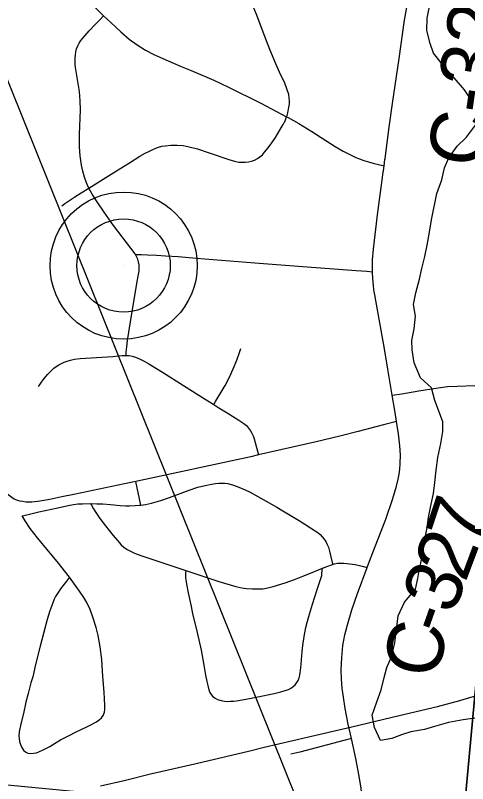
# Model space of a CAD drawing. Extents: x 0 to 1134, y 0 to 440.
# Drawn here: x 480 to 493.72, y 240.95 to 264.26 of the extents above; entities that cross this region are included whole.
import ezdxf

# ---------------------------------------------------------------- set-up
doc = ezdxf.new("R2010")
doc.units = 0
for name, color, linetype in [('GM_X_City_Street', 7, 'Continuous'), ('GM_X_County_Road', 7, 'Continuous'), ('GM_X_County_Road_Text', 7, 'Continuous'), ('GM_X_Minor_River', 7, 'Continuous'), ('GM_X_Rail_Line', 7, 'Continuous'), ('GM_X_Section', 7, 'Continuous'), ('GM_X_Township_Road', 7, 'Continuous'), ('GM_X_Unincorporated', 7, 'Continuous'), ('GM_X_Unincorporated_Location', 7, 'Continuous'), ('SH_Data', 7, 'Continuous')]:
    doc.layers.add(name, color=color, linetype=linetype)

msp = doc.modelspace()

# ---------------------------------------------------------------- linework, layer by layer
at = {"layer": 'GM_X_City_Street'}
msp.add_lwpolyline([(491.431, 252.733), (491.725, 252.782), (492.238, 252.867), (492.754, 252.947), (493.11, 252.996), (493.403, 253.014), (493.941, 253.027)], dxfattribs=at)
at = {"layer": 'GM_X_County_Road'}
for points in [[(491.213, 259.919), (491.337, 260.869), (491.438, 261.587), (491.639, 262.954), (491.808, 264.112), (491.951, 264.95), (492.005, 265.239), (492.063, 265.521), (492.129, 265.791), (492.221, 266.069), (492.318, 266.316), (492.399, 266.506), (492.48, 266.679), (492.828, 267.378), (493.447, 268.595)], [(491.184, 259.699), (491.209, 259.89), (491.213, 259.919)], [(491.16, 259.513), (491.164, 259.541), (491.184, 259.699)], [(490.836, 256.484), (490.833, 256.555), (490.836, 256.841), (490.859, 257.163), (490.986, 258.209), (491.137, 259.345), (491.16, 259.513)], [(491.431, 252.733), (491.299, 253.529), (491.188, 254.201), (491.038, 255.04), (490.905, 255.779), (490.876, 255.934), (490.859, 256.078), (490.845, 256.271), (490.836, 256.484)], [(483.659, 250.121), (483.306, 250.045), (481.777, 249.724), (481.407, 249.65), (481.043, 249.573), (480.678, 249.508), (480.496, 249.491), (480.314, 249.495), (480.223, 249.506), (480.134, 249.524), (480.068, 249.544), (480.048, 249.55), (479.967, 249.585), (479.89, 249.632), (479.745, 249.745), (479.611, 249.871), (479.423, 250.074), (479.173, 250.39), (478.513, 251.266), (477.994, 251.929), (477.491, 252.595), (476.855, 253.399), (476.722, 253.565)], [(491.562, 251.935), (491.516, 252.212), (491.431, 252.733)], [(491.562, 251.935), (491.209, 251.845), (490.939, 251.775), (490.401, 251.63), (489.846, 251.49), (489.121, 251.317), (487.376, 250.922)], [(490.669, 247.505), (490.771, 247.777), (491.234, 248.978), (491.447, 249.6), (491.56, 249.974), (491.612, 250.193), (491.638, 250.338), (491.66, 250.494), (491.674, 250.658), (491.678, 250.925), (491.66, 251.2), (491.624, 251.566), (491.562, 251.935)], [(487.376, 250.922), (487.141, 250.869), (483.659, 250.121)], [(490.201, 242.316), (490.1, 242.754), (490.007, 243.229), (489.949, 243.572), (489.913, 243.847), (489.891, 244.123), (489.882, 244.403), (489.9, 244.781), (489.931, 245.141), (489.989, 245.466), (490.073, 245.768), (490.207, 246.226), (490.376, 246.724), (490.669, 247.505)], [(490.474, 239.189), (490.491, 239.397), (490.535, 239.97), (490.537, 240.248), (490.518, 240.544), (490.487, 240.802), (490.429, 241.18), (490.327, 241.709), (490.201, 242.316)]]:
    msp.add_lwpolyline(points, dxfattribs=at)
at = {"layer": 'GM_X_Minor_River'}
for points in [[(493.875, 261.624), (493.628, 262.002), (493.313, 262.369), (492.998, 262.724), (492.683, 263.114), (492.584, 263.411), (492.484, 263.799), (492.487, 264.175), (492.57, 264.584), (492.755, 265.015), (492.928, 265.31), (493.248, 265.695), (493.444, 266.092), (493.436, 266.423), (493.337, 266.799), (493.374, 267.232), (493.49, 267.527), (493.709, 267.924), (493.939, 268.321)], [(494.012, 242.947), (493.58, 242.882), (493.137, 242.806), (492.716, 242.684), (492.409, 242.595), (492, 242.518), (491.715, 242.429), (491.42, 242.317), (491.079, 242.263), (490.889, 242.651), (490.824, 243.028), (490.963, 243.436), (491.091, 243.8), (491.184, 244.175), (491.266, 244.47), (491.405, 244.799), (491.51, 245.22), (491.571, 245.709), (491.607, 246.039), (491.804, 246.459), (492.136, 246.855), (492.206, 247.173), (492.254, 247.48), (492.336, 247.821), (492.432, 248.401), (492.491, 248.72), (492.527, 249.027), (492.61, 249.425), (492.68, 249.755), (492.728, 250.084), (492.765, 250.46), (492.814, 250.847), (492.908, 251.267), (492.968, 251.631), (492.97, 251.928), (492.837, 252.282), (492.725, 252.578), (492.626, 252.955), (492.288, 253.265), (492.099, 253.722), (492.034, 254.11), (492.025, 254.394), (492.095, 254.747), (492.133, 255.134), (492.079, 255.487), (492.149, 255.84), (492.255, 256.26), (492.326, 256.579), (492.419, 256.943), (492.49, 257.284), (492.561, 257.682), (492.621, 258.057), (492.786, 258.853), (492.937, 259.274), (493.019, 259.638), (493.146, 259.933), (493.399, 260.295), (493.685, 260.567), (493.96, 260.929)]]:
    msp.add_lwpolyline(points, dxfattribs=at)
at = {"layer": 'GM_X_Rail_Line'}
msp.add_lwpolyline([(482.581, 240.887), (483.298, 241.05), (484.098, 241.244), (485.487, 241.565), (487.11, 241.95), (487.55, 242.061), (488.851, 242.362), (490.204, 242.673), (491.642, 243.017), (492.8, 243.295), (493.485, 243.47), (494.262, 243.702)], dxfattribs=at)
at = {"layer": 'GM_X_Section'}
for points in [[(466.346, 272.53), (496.343, 269.642), (493.567, 239.575), (463.627, 242.452)], [(496.343, 269.642), (526.475, 266.717), (523.893, 236.716), (493.567, 239.575)]]:
    msp.add_lwpolyline(points, close=True, dxfattribs=at)
at = {"layer": 'GM_X_Township_Road'}
msp.add_line((483.807, 249.404), (483.659, 250.121), dxfattribs=at)
for points in [[(488.274, 261.36), (488.287, 261.417), (488.299, 261.478), (488.311, 261.565), (488.317, 261.66), (488.308, 261.759), (488.291, 261.855), (488.238, 262.031), (488.169, 262.202), (488.008, 262.54), (487.896, 262.795), (487.72, 263.225), (487.519, 263.746), (487.323, 264.268), (487.218, 264.527), (487.046, 264.948), (486.774, 265.619), (486.614, 266.034), (486.397, 266.544), (486.172, 267.101), (486.036, 267.419), (485.971, 267.562)], [(481.043, 265.566), (481.187, 265.506), (481.298, 265.452), (481.403, 265.395), (481.488, 265.348), (481.557, 265.307), (481.635, 265.253), (481.717, 265.19), (481.827, 265.095), (481.894, 265.031), (481.972, 264.955), (482.058, 264.864), (482.141, 264.78), (482.234, 264.685), (482.345, 264.572), (482.507, 264.407), (482.678, 264.247)], [(482.231, 259.02), (482.162, 259.175), (482.097, 259.352), (482.046, 259.533), (482.006, 259.716), (481.967, 259.995), (481.949, 260.275), (481.948, 260.649), (481.973, 261.393), (481.968, 261.67), (481.943, 261.946), (481.888, 262.312), (481.823, 262.682), (481.814, 262.768), (481.81, 262.865), (481.812, 262.961), (481.82, 263.056), (481.835, 263.15), (481.858, 263.243), (481.891, 263.332), (481.935, 263.418), (481.988, 263.497), (482.107, 263.644), (482.237, 263.788), (482.432, 263.993), (482.564, 264.129), (482.678, 264.247)], [(482.678, 264.247), (482.895, 264.044), (483.201, 263.758), (483.455, 263.539), (483.691, 263.362), (483.944, 263.206), (484.197, 263.073), (484.469, 262.955), (484.796, 262.814), (485.032, 262.711), (485.334, 262.586), (486.02, 262.292), (486.442, 262.097), (487.442, 261.594), (488.228, 261.185)], [(488.228, 261.185), (488.242, 261.222), (488.262, 261.303), (488.274, 261.36)], [(488.155, 261.007), (488.169, 261.034), (488.193, 261.091), (488.204, 261.119), (488.228, 261.185)], [(488.228, 261.185), (488.27, 261.164), (488.595, 260.982), (488.992, 260.738), (489.699, 260.286), (489.94, 260.143), (490.188, 260.015), (490.328, 259.949), (490.443, 259.904), (490.567, 259.858), (490.708, 259.813), (490.888, 259.765), (490.979, 259.745), (491.184, 259.699)], [(488.036, 260.794), (488.127, 260.953), (488.155, 261.007)], [(482.231, 259.02), (482.749, 259.346), (483.063, 259.545), (483.463, 259.788), (483.777, 259.984), (483.941, 260.077), (484.065, 260.143), (484.166, 260.192), (484.261, 260.229), (484.346, 260.259), (484.444, 260.287), (484.545, 260.304), (484.72, 260.322), (484.904, 260.326), (485.087, 260.308), (485.269, 260.275), (485.523, 260.208), (485.881, 260.086), (486.506, 259.874), (486.689, 259.827), (486.783, 259.811), (486.878, 259.802), (486.975, 259.803), (487.07, 259.815), (487.164, 259.839), (487.254, 259.872), (487.34, 259.916), (487.419, 259.971), (487.492, 260.034), (487.557, 260.106), (487.668, 260.243), (487.78, 260.395), (487.887, 260.556), (488.036, 260.794)], [(481.406, 258.478), (481.499, 258.549), (481.649, 258.655), (481.804, 258.757), (481.994, 258.876), (482.231, 259.02)], [(483.641, 257.005), (483.63, 257.023), (482.974, 257.887), (482.689, 258.293), (482.479, 258.602), (482.331, 258.84), (482.231, 259.02)], [(483.357, 253.944), (483.363, 254.039), (483.377, 254.207), (483.4, 254.393), (483.533, 255.22), (483.707, 256.241), (483.751, 256.51), (483.757, 256.601), (483.754, 256.691), (483.74, 256.779), (483.714, 256.864), (483.677, 256.945), (483.641, 257.005)], [(483.641, 257.005), (483.815, 257.002), (484.012, 256.996), (484.278, 256.983), (484.559, 256.967), (484.934, 256.94), (485.493, 256.894), (487.265, 256.757), (488.852, 256.628), (490.337, 256.52), (490.659, 256.497), (490.836, 256.484)], [(486.02, 252.449), (486.074, 252.541), (486.359, 253.03), (486.496, 253.283), (486.611, 253.537), (486.717, 253.796), (486.81, 254.059), (486.838, 254.148)], [(480.706, 252.995), (480.775, 253.1), (480.846, 253.198), (480.975, 253.361), (481.092, 253.481), (481.169, 253.553), (481.241, 253.609), (481.318, 253.658), (481.401, 253.701), (481.484, 253.739), (481.567, 253.77), (481.676, 253.804), (481.796, 253.827), (481.967, 253.847), (482.953, 253.911), (483.131, 253.927), (483.24, 253.936), (483.357, 253.944)], [(483.357, 253.944), (483.449, 253.939), (483.546, 253.921), (483.64, 253.89), (483.786, 253.827), (483.909, 253.767), (484.052, 253.684), (484.235, 253.575), (484.467, 253.43), (485.101, 253.029), (485.839, 252.563), (486.02, 252.449)], [(486.02, 252.449), (486.171, 252.354), (486.474, 252.171), (486.783, 251.977), (486.929, 251.877), (487.006, 251.814), (487.074, 251.74), (487.129, 251.657), (487.172, 251.58), (487.209, 251.499), (487.243, 251.408), (487.343, 251.042), (487.376, 250.922)], [(483.807, 249.404), (483.949, 249.422), (484.131, 249.458), (484.413, 249.539), (484.672, 249.634), (485.27, 249.851), (485.533, 249.941), (485.757, 249.997), (485.947, 250.041), (486.073, 250.06), (486.169, 250.069), (486.261, 250.07), (486.354, 250.065), (486.447, 250.052), (486.62, 250.01), (486.782, 249.948), (486.966, 249.868), (487.12, 249.789), (487.443, 249.612), (487.935, 249.334), (488.118, 249.224), (488.339, 249.094), (488.642, 248.911), (489.097, 248.623), (489.173, 248.568), (489.245, 248.508), (489.31, 248.442), (489.369, 248.37), (489.419, 248.293), (489.462, 248.211), (489.494, 248.126), (489.529, 248.006), (489.611, 247.662), (489.625, 247.602)], [(480.205, 249.074), (480.348, 249.11), (480.711, 249.202), (481.292, 249.322), (481.598, 249.385), (481.762, 249.416), (481.894, 249.435), (482.036, 249.445), (482.277, 249.448)], [(482.277, 249.448), (482.475, 249.445), (482.658, 249.438), (482.882, 249.421), (483.182, 249.394), (483.352, 249.382), (483.466, 249.375), (483.636, 249.385), (483.765, 249.398), (483.807, 249.404)], [(482.277, 249.448), (482.305, 249.397), (482.368, 249.284), (482.44, 249.173), (482.565, 248.999), (482.734, 248.776), (482.849, 248.629), (482.963, 248.484), (483.094, 248.327), (483.213, 248.198), (483.289, 248.129), (483.393, 248.056), (483.51, 247.99), (483.611, 247.943), (483.804, 247.87), (485.174, 247.414)], [(481.637, 247.212), (481.264, 247.688), (481.001, 248.007), (480.673, 248.405), (480.446, 248.692), (480.294, 248.923), (480.205, 249.074)], [(485.174, 247.414), (486.174, 247.081), (486.685, 246.929), (486.868, 246.892), (487.016, 246.876), (487.193, 246.863), (487.36, 246.86), (487.509, 246.866), (487.663, 246.892), (487.821, 246.929), (488.184, 247.043), (488.468, 247.144), (488.67, 247.221), (488.904, 247.315), (489.074, 247.388), (489.315, 247.485), (489.475, 247.548), (489.592, 247.592), (489.625, 247.602)], [(489.625, 247.602), (489.68, 247.617), (489.775, 247.636), (489.869, 247.639), (489.961, 247.639), (490.147, 247.621), (490.305, 247.598), (490.437, 247.57), (490.561, 247.543), (490.669, 247.505)], [(485.174, 247.414), (485.161, 247.346), (485.158, 247.276), (485.164, 247.207), (485.192, 246.999), (485.243, 246.737), (485.319, 246.377), (485.375, 246.112), (485.514, 245.538), (485.631, 244.998), (485.713, 244.547), (485.767, 244.237), (485.805, 244.048), (485.836, 243.925), (485.871, 243.799), (485.902, 243.72), (485.941, 243.657), (485.978, 243.609), (486.057, 243.543), (486.136, 243.505), (486.24, 243.471), (486.341, 243.451), (486.426, 243.442), (486.528, 243.448), (486.62, 243.454), (486.711, 243.465), (487.048, 243.524), (487.35, 243.584), (487.85, 243.688), (488.052, 243.739), (488.187, 243.777), (488.285, 243.811), (488.377, 243.855), (488.43, 243.897), (488.484, 243.947), (488.541, 244.017), (488.582, 244.083), (488.613, 244.162), (488.626, 244.237), (488.66, 244.464), (488.703, 244.953), (488.72, 245.137), (488.762, 245.418), (488.812, 245.686), (488.859, 245.875), (488.919, 246.09), (489.011, 246.392), (489.159, 246.841), (489.292, 247.266), (489.301, 247.336), (489.308, 247.403), (489.315, 247.485)], [(481.637, 247.212), (481.547, 247.091), (481.371, 246.861), (481.28, 246.722), (481.219, 246.626), (481.179, 246.549), (481.133, 246.439), (481.044, 246.19), (480.966, 245.934), (480.851, 245.504), (480.754, 245.122), (480.614, 244.562), (480.525, 244.194), (480.472, 244.009), (480.453, 243.926), (480.392, 243.685), (480.322, 243.424), (480.242, 243.074), (480.17, 242.765), (480.118, 242.527), (480.11, 242.405), (480.114, 242.318), (480.129, 242.225), (480.151, 242.143), (480.192, 242.049), (480.251, 241.971), (480.313, 241.91)], [(480.313, 241.91), (480.381, 241.877), (480.453, 241.868), (480.549, 241.87), (480.64, 241.889), (480.727, 241.921), (480.82, 241.964), (481.048, 242.077), (481.242, 242.2), (481.37, 242.276), (481.613, 242.403), (481.863, 242.532), (481.955, 242.577), (482.228, 242.708), (482.457, 242.823), (482.545, 242.886), (482.617, 242.951), (482.664, 243.013), (482.699, 243.115), (482.711, 243.203), (482.713, 243.325), (482.689, 243.723), (482.651, 244.204), (482.618, 244.714), (482.577, 245.099), (482.513, 245.441), (482.448, 245.686), (482.351, 246.006), (482.268, 246.232), (482.166, 246.445), (482.078, 246.597), (481.949, 246.787), (481.637, 247.212)], [(490.201, 242.316), (489.965, 242.257), (488.629, 241.909), (488.353, 241.847)]]:
    msp.add_lwpolyline(points, dxfattribs=at)
at = {"layer": 'GM_X_Unincorporated'}
for radius in [2.232, 1.415]:
    msp.add_circle((483.284, 256.669), radius, dxfattribs=at)
at = {"layer": 'GM_X_Unincorporated_Location'}
msp.add_line((483.284, 256.669), (483.284, 256.669), dxfattribs=at)
at = {"layer": 'SH_Data'}
msp.add_line((489.705, 237.569), (477.425, 268.108), dxfattribs=at)

# ---------------------------------------------------------------- texts
at = {"layer": 'GM_X_County_Road_Text'}
for s, height, rotation, p in [('C-327', 1.7045, 81.6772, (494.174, 259.599)), ('7', 1.705, 71.6066, (494.036, 248.068)), ('2', 1.705, 69.483, (493.648, 247.027)), ('3', 1.705, 69.2709, (493.277, 246.046)), ('-', 1.705, 70.5259, (493.049, 245.402)), ('C', 1.705, 80.6178, (492.842, 244.107))]:
    msp.add_text(s, height=height, rotation=rotation, dxfattribs=at).set_placement(p)

doc.saveas('drawing.dxf')
